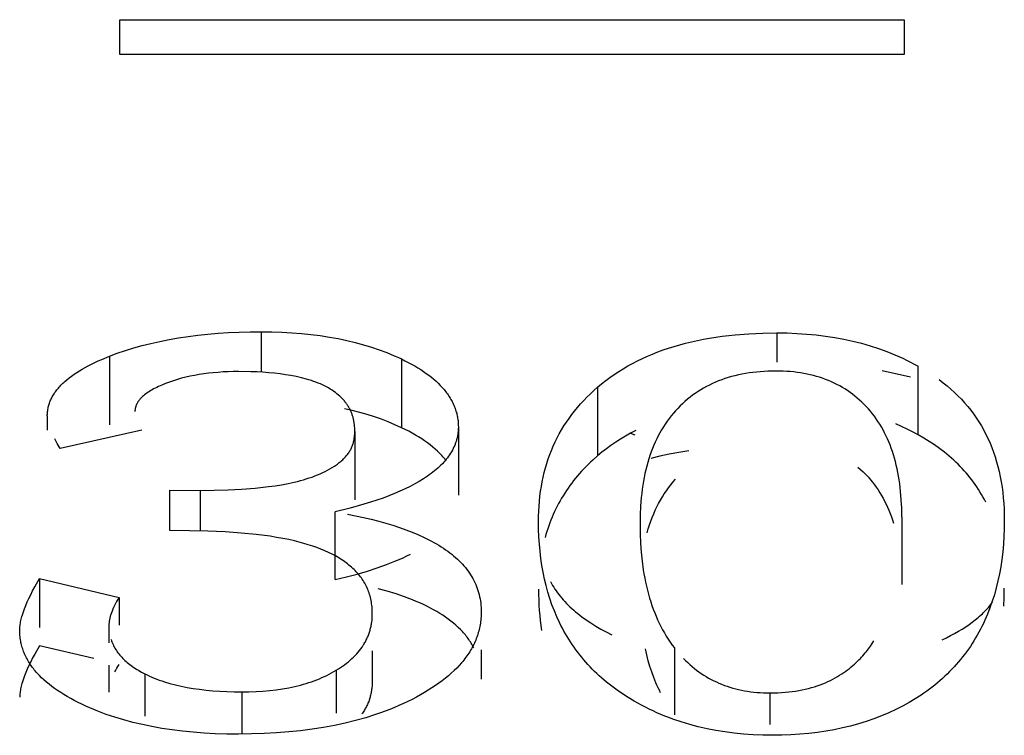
# Model space of a CAD drawing. Header units: millimetres. Extents: x -2637 to -1637, y 678 to 1678.
# Tile 328 of 348: x -1947.47 to -1944.96, y 1456.5 to 1458.32. Entities that reach past the tile are written whole.
import ezdxf

# ---------------------------------------------------------------- set-up
doc = ezdxf.new("R2010")
doc.units = ezdxf.units.MM
doc.layers.add('Make2D$B.SHOW mini', color=7, linetype='Continuous', true_color=0x000000)

msp = doc.modelspace()

# ---------------------------------------------------------------- linework, layer by layer
at = {"layer": 'Make2D$B.SHOW mini', "color": 18, "lineweight": -3, "true_color": 0x000000}
for points in [[(-1947.2173, 1458.2356), (-1947.2173, 1458.324)], [(-1947.2173, 1458.324), (-1945.2173, 1458.324)], [(-1945.2173, 1458.324), (-1945.2173, 1458.2356)], [(-1945.2173, 1458.2356), (-1947.2173, 1458.2356)], [(-1947.2437, 1457.4654), (-1947.2236, 1457.473), (-1947.203, 1457.48), (-1947.1818, 1457.4866), (-1947.1601, 1457.4927), (-1947.1379, 1457.4983), (-1947.1151, 1457.5034), (-1947.0917, 1457.5081), (-1947.0678, 1457.5122), (-1947.0433, 1457.5158), (-1947.0183, 1457.519), (-1946.9927, 1457.5217), (-1946.9666, 1457.5239), (-1946.9399, 1457.5256), (-1946.9126, 1457.5268), (-1946.8848, 1457.5275), (-1946.8564, 1457.5277)], [(-1946.8564, 1457.5277), (-1946.83, 1457.5275), (-1946.8042, 1457.5266), (-1946.7789, 1457.5253), (-1946.7541, 1457.5234), (-1946.7299, 1457.5209), (-1946.7062, 1457.5179), (-1946.683, 1457.5144), (-1946.6604, 1457.5103), (-1946.6384, 1457.5057), (-1946.6169, 1457.5006), (-1946.5959, 1457.4949), (-1946.5755, 1457.4887), (-1946.5556, 1457.4819), (-1946.5363, 1457.4747), (-1946.5175, 1457.4668), (-1946.5083, 1457.4627), (-1946.4993, 1457.4585)], [(-1946.8564, 1457.5277), (-1946.8564, 1457.4247)], [(-1945.9992, 1457.3862), (-1945.9889, 1457.3948), (-1945.9784, 1457.4031), (-1945.9676, 1457.4112), (-1945.9565, 1457.4189), (-1945.9452, 1457.4264), (-1945.9337, 1457.4336), (-1945.9219, 1457.4406), (-1945.9098, 1457.4472), (-1945.8975, 1457.4536), (-1945.8849, 1457.4597), (-1945.872, 1457.4655), (-1945.8589, 1457.4711), (-1945.8456, 1457.4764), (-1945.832, 1457.4814), (-1945.8181, 1457.4861), (-1945.8039, 1457.4906), (-1945.7895, 1457.4948), (-1945.7748, 1457.4987), (-1945.7599, 1457.5023), (-1945.7447, 1457.5057), (-1945.7292, 1457.5088), (-1945.7135, 1457.5116), (-1945.6975, 1457.5142), (-1945.6813, 1457.5165), (-1945.6647, 1457.5185), (-1945.6479, 1457.5202), (-1945.6136, 1457.5229), (-1945.5781, 1457.5245), (-1945.5416, 1457.5251)], [(-1945.5416, 1457.5251), (-1945.5159, 1457.5247), (-1945.4907, 1457.5237), (-1945.4659, 1457.5221), (-1945.4415, 1457.5198), (-1945.4176, 1457.5169), (-1945.3941, 1457.5132), (-1945.371, 1457.5089), (-1945.3483, 1457.504), (-1945.3261, 1457.4984), (-1945.3043, 1457.4921), (-1945.2829, 1457.4851), (-1945.2618, 1457.4775), (-1945.2515, 1457.4734), (-1945.2412, 1457.4692), (-1945.2311, 1457.4648), (-1945.221, 1457.4602), (-1945.2111, 1457.4555), (-1945.2012, 1457.4506), (-1945.1915, 1457.4455), (-1945.1818, 1457.4402)], [(-1945.5416, 1457.5251), (-1945.5416, 1457.4504)], [(-1947.4021, 1457.3132), (-1947.4021, 1457.316), (-1947.4019, 1457.3188), (-1947.4018, 1457.3216), (-1947.4015, 1457.3244), (-1947.4011, 1457.3271), (-1947.4007, 1457.3299), (-1947.4002, 1457.3326), (-1947.3996, 1457.3353), (-1947.399, 1457.338), (-1947.3982, 1457.3407), (-1947.3974, 1457.3434), (-1947.3965, 1457.3461), (-1947.3956, 1457.3487), (-1947.3945, 1457.3513), (-1947.3934, 1457.3539), (-1947.3922, 1457.3566), (-1947.3909, 1457.3591), (-1947.3896, 1457.3617), (-1947.3881, 1457.3643), (-1947.3866, 1457.3668), (-1947.385, 1457.3693), (-1947.3834, 1457.3719), (-1947.3816, 1457.3744), (-1947.3798, 1457.3769), (-1947.3779, 1457.3793), (-1947.376, 1457.3818), (-1947.3739, 1457.3842), (-1947.3718, 1457.3867), (-1947.3696, 1457.3891), (-1947.3673, 1457.3915), (-1947.3649, 1457.3939), (-1947.3625, 1457.3963), (-1947.36, 1457.3986), (-1947.3574, 1457.401), (-1947.352, 1457.4056), (-1947.3462, 1457.4102), (-1947.3402, 1457.4148), (-1947.3339, 1457.4193), (-1947.3272, 1457.4237), (-1947.3203, 1457.4281), (-1947.313, 1457.4325), (-1947.3054, 1457.4368), (-1947.2975, 1457.441), (-1947.2893, 1457.4452), (-1947.2808, 1457.4493), (-1947.272, 1457.4534), (-1947.2629, 1457.4575), (-1947.2437, 1457.4654)], [(-1947.2437, 1457.4654), (-1947.2437, 1457.29)], [(-1946.4993, 1457.4585), (-1946.4903, 1457.4541), (-1946.4817, 1457.4497), (-1946.4734, 1457.4451), (-1946.4653, 1457.4406), (-1946.4575, 1457.4359), (-1946.45, 1457.4312), (-1946.4428, 1457.4264), (-1946.4359, 1457.4216), (-1946.4292, 1457.4167), (-1946.4228, 1457.4117), (-1946.4167, 1457.4067), (-1946.4109, 1457.4016), (-1946.4054, 1457.3964), (-1946.4001, 1457.3911), (-1946.3951, 1457.3858), (-1946.3928, 1457.3831), (-1946.3905, 1457.3804), (-1946.3882, 1457.3777), (-1946.3861, 1457.375), (-1946.384, 1457.3722), (-1946.3819, 1457.3695), (-1946.38, 1457.3667), (-1946.3781, 1457.3639), (-1946.3763, 1457.3611), (-1946.3745, 1457.3582), (-1946.3729, 1457.3554), (-1946.3713, 1457.3525), (-1946.3697, 1457.3496), (-1946.3683, 1457.3467), (-1946.3669, 1457.3438), (-1946.3656, 1457.3408), (-1946.3643, 1457.3379), (-1946.3632, 1457.3349), (-1946.362, 1457.3319), (-1946.361, 1457.3289), (-1946.3601, 1457.3259), (-1946.3592, 1457.3229), (-1946.3583, 1457.3198), (-1946.3576, 1457.3167), (-1946.3569, 1457.3136), (-1946.3563, 1457.3105), (-1946.3558, 1457.3074), (-1946.3553, 1457.3042), (-1946.3549, 1457.3011), (-1946.3546, 1457.2979), (-1946.3543, 1457.2947), (-1946.3542, 1457.2915), (-1946.3541, 1457.2883), (-1946.354, 1457.285)], [(-1946.4993, 1457.4585), (-1946.4993, 1457.2831)], [(-1946.9146, 1457.4262), (-1946.928, 1457.4261), (-1946.9411, 1457.4258), (-1946.954, 1457.4252), (-1946.9667, 1457.4243), (-1946.9791, 1457.4233), (-1946.9913, 1457.422), (-1947.0033, 1457.4204), (-1947.015, 1457.4187), (-1947.0265, 1457.4166), (-1947.0378, 1457.4144), (-1947.0488, 1457.4119), (-1947.0596, 1457.4092), (-1947.0702, 1457.4062), (-1947.0805, 1457.403), (-1947.0906, 1457.3996), (-1947.1004, 1457.3959)], [(-1946.6181, 1457.2733), (-1946.6181, 1457.2778), (-1946.6183, 1457.2822), (-1946.6186, 1457.2866), (-1946.619, 1457.2909), (-1946.6196, 1457.2952), (-1946.6203, 1457.2994), (-1946.6207, 1457.3015), (-1946.6211, 1457.3036), (-1946.6216, 1457.3056), (-1946.6221, 1457.3077), (-1946.6226, 1457.3097), (-1946.6232, 1457.3117), (-1946.6238, 1457.3137), (-1946.6245, 1457.3157), (-1946.6252, 1457.3177), (-1946.6259, 1457.3196), (-1946.6267, 1457.3216), (-1946.6275, 1457.3235), (-1946.6283, 1457.3255), (-1946.6292, 1457.3274), (-1946.6302, 1457.3293), (-1946.6311, 1457.3312), (-1946.6321, 1457.3331), (-1946.6332, 1457.3349), (-1946.6343, 1457.3368), (-1946.6355, 1457.3386), (-1946.6366, 1457.3405), (-1946.6379, 1457.3423), (-1946.6391, 1457.3441), (-1946.6405, 1457.3459), (-1946.6418, 1457.3477), (-1946.6432, 1457.3495), (-1946.6447, 1457.3513), (-1946.6462, 1457.353), (-1946.6477, 1457.3547), (-1946.6493, 1457.3565), (-1946.6509, 1457.3582), (-1946.6526, 1457.3599), (-1946.6543, 1457.3615), (-1946.6561, 1457.3632), (-1946.6597, 1457.3665), (-1946.6636, 1457.3697), (-1946.6676, 1457.3728), (-1946.6717, 1457.3758), (-1946.6761, 1457.3788), (-1946.6806, 1457.3817), (-1946.6853, 1457.3844), (-1946.6902, 1457.3871), (-1946.6953, 1457.3897), (-1946.7005, 1457.3922), (-1946.7059, 1457.3946), (-1946.7114, 1457.3969), (-1946.7171, 1457.3991), (-1946.723, 1457.4012), (-1946.7289, 1457.4032), (-1946.7351, 1457.4051), (-1946.7413, 1457.4069), (-1946.7541, 1457.4103), (-1946.7673, 1457.4133), (-1946.7808, 1457.416), (-1946.7946, 1457.4183), (-1946.8086, 1457.4203), (-1946.8229, 1457.422), (-1946.8374, 1457.4233), (-1946.8522, 1457.4244), (-1946.8673, 1457.4252), (-1946.8828, 1457.4258), (-1946.9146, 1457.4262)], [(-1945.5443, 1457.4276), (-1945.5545, 1457.4275), (-1945.5646, 1457.4272), (-1945.5745, 1457.4267), (-1945.5843, 1457.426), (-1945.5939, 1457.4251), (-1945.6034, 1457.424), (-1945.6128, 1457.4228), (-1945.622, 1457.4213), (-1945.631, 1457.4196), (-1945.64, 1457.4177), (-1945.6487, 1457.4157), (-1945.6574, 1457.4134), (-1945.6659, 1457.4109), (-1945.6742, 1457.4083), (-1945.6825, 1457.4054), (-1945.6905, 1457.4023), (-1945.6984, 1457.3991), (-1945.7062, 1457.3956), (-1945.7139, 1457.3919), (-1945.7214, 1457.3881), (-1945.7287, 1457.384), (-1945.7359, 1457.3798), (-1945.743, 1457.3753), (-1945.7499, 1457.3706), (-1945.7567, 1457.3658), (-1945.7634, 1457.3607), (-1945.7699, 1457.3555), (-1945.7762, 1457.35), (-1945.7824, 1457.3444), (-1945.7885, 1457.3385), (-1945.7944, 1457.3325), (-1945.8002, 1457.3262)], [(-1945.3087, 1457.331), (-1945.3141, 1457.3369), (-1945.3196, 1457.3427), (-1945.3252, 1457.3482), (-1945.331, 1457.3536), (-1945.3369, 1457.3588), (-1945.3429, 1457.3638), (-1945.3491, 1457.3686), (-1945.3554, 1457.3732), (-1945.3618, 1457.3777), (-1945.3683, 1457.3819), (-1945.375, 1457.386), (-1945.3818, 1457.3898), (-1945.3887, 1457.3935), (-1945.3958, 1457.397), (-1945.4029, 1457.4003), (-1945.4102, 1457.4034), (-1945.4176, 1457.4063), (-1945.4252, 1457.4091), (-1945.4329, 1457.4116), (-1945.4407, 1457.414), (-1945.4486, 1457.4162), (-1945.4567, 1457.4181), (-1945.4649, 1457.4199), (-1945.4732, 1457.4215), (-1945.4816, 1457.423), (-1945.4902, 1457.4242), (-1945.4989, 1457.4252), (-1945.5077, 1457.4261), (-1945.5167, 1457.4267), (-1945.5257, 1457.4272), (-1945.5349, 1457.4275), (-1945.5443, 1457.4276)], [(-1945.2735, 1457.4291), (-1945.2014, 1457.4132)], [(-1945.1818, 1457.265), (-1945.1818, 1457.4402)], [(-1947.1004, 1457.3959), (-1947.1099, 1457.392), (-1947.1188, 1457.3881), (-1947.1231, 1457.386), (-1947.1271, 1457.384), (-1947.131, 1457.382), (-1947.1348, 1457.3799), (-1947.1384, 1457.3778), (-1947.1418, 1457.3757), (-1947.1451, 1457.3736), (-1947.1483, 1457.3714), (-1947.1512, 1457.3692), (-1947.1541, 1457.367), (-1947.1567, 1457.3648), (-1947.1592, 1457.3626), (-1947.1604, 1457.3615), (-1947.1616, 1457.3603), (-1947.1627, 1457.3592), (-1947.1638, 1457.3581), (-1947.1649, 1457.3569), (-1947.1659, 1457.3558), (-1947.1668, 1457.3546), (-1947.1678, 1457.3535), (-1947.1687, 1457.3523), (-1947.1695, 1457.3511), (-1947.1703, 1457.35), (-1947.1711, 1457.3488), (-1947.1718, 1457.3476), (-1947.1725, 1457.3464), (-1947.1732, 1457.3452), (-1947.1738, 1457.344), (-1947.1744, 1457.3428), (-1947.175, 1457.3416), (-1947.1755, 1457.3404), (-1947.176, 1457.3392), (-1947.1764, 1457.338), (-1947.1768, 1457.3367), (-1947.1771, 1457.3355), (-1947.1775, 1457.3342), (-1947.1777, 1457.333), (-1947.178, 1457.3318), (-1947.1782, 1457.3305), (-1947.1784, 1457.3292), (-1947.1785, 1457.328), (-1947.1786, 1457.3267), (-1947.1787, 1457.3254), (-1947.1787, 1457.3241)], [(-1945.1279, 1457.4057), (-1945.1177, 1457.3979), (-1945.1078, 1457.39), (-1945.0983, 1457.3817), (-1945.089, 1457.3733), (-1945.0801, 1457.3647), (-1945.0715, 1457.3558), (-1945.0632, 1457.3468), (-1945.0553, 1457.3375), (-1945.0477, 1457.3279), (-1945.0404, 1457.3182), (-1945.0334, 1457.3082), (-1945.0268, 1457.2981), (-1945.0205, 1457.2876), (-1945.0145, 1457.277), (-1945.0088, 1457.2661), (-1945.0035, 1457.2551), (-1944.9984, 1457.2438), (-1944.9937, 1457.2322), (-1944.9894, 1457.2204), (-1944.9853, 1457.2084), (-1944.9816, 1457.1962), (-1944.9782, 1457.1838), (-1944.9751, 1457.1711), (-1944.9724, 1457.1581), (-1944.9699, 1457.145), (-1944.9678, 1457.1316), (-1944.9661, 1457.118), (-1944.9646, 1457.1041), (-1944.9635, 1457.09), (-1944.9627, 1457.0757), (-1944.9622, 1457.0611), (-1944.962, 1457.0463)], [(-1946.1496, 1457.0435), (-1946.1494, 1457.0568), (-1946.149, 1457.0699), (-1946.1482, 1457.0829), (-1946.1472, 1457.0957), (-1946.1459, 1457.1083), (-1946.1443, 1457.1208), (-1946.1424, 1457.1331), (-1946.1402, 1457.1452), (-1946.1377, 1457.1572), (-1946.1349, 1457.1689), (-1946.1318, 1457.1806), (-1946.1284, 1457.192), (-1946.1247, 1457.2033), (-1946.1208, 1457.2144), (-1946.1165, 1457.2253), (-1946.112, 1457.2361), (-1946.1071, 1457.2467), (-1946.102, 1457.2571), (-1946.0966, 1457.2674), (-1946.0908, 1457.2775), (-1946.0848, 1457.2875), (-1946.0785, 1457.2973), (-1946.0719, 1457.3069), (-1946.065, 1457.3164), (-1946.0578, 1457.3257), (-1946.0503, 1457.3348), (-1946.0425, 1457.3438), (-1946.0344, 1457.3526), (-1946.0261, 1457.3612), (-1946.0174, 1457.3697), (-1946.0084, 1457.378), (-1945.9992, 1457.3862)], [(-1945.9992, 1457.3862), (-1945.9992, 1457.2113)], [(-1946.4993, 1457.2831), (-1946.5158, 1457.2907), (-1946.5328, 1457.2978), (-1946.5502, 1457.3045), (-1946.568, 1457.3107), (-1946.5864, 1457.3165), (-1946.6051, 1457.3219), (-1946.6244, 1457.3268), (-1946.644, 1457.3313)], [(-1945.8002, 1457.3262), (-1945.8058, 1457.3198), (-1945.8113, 1457.3132), (-1945.8165, 1457.3064), (-1945.8216, 1457.2995), (-1945.8265, 1457.2924), (-1945.8312, 1457.2851), (-1945.8357, 1457.2777), (-1945.8401, 1457.2702), (-1945.8443, 1457.2624), (-1945.8482, 1457.2545), (-1945.8521, 1457.2464), (-1945.8557, 1457.2382), (-1945.8591, 1457.2298), (-1945.8624, 1457.2212), (-1945.8655, 1457.2124), (-1945.8684, 1457.2035), (-1945.8712, 1457.1944), (-1945.8737, 1457.1851), (-1945.8761, 1457.1757), (-1945.8783, 1457.1661), (-1945.8803, 1457.1563), (-1945.8822, 1457.1464), (-1945.8838, 1457.1362), (-1945.8853, 1457.1259), (-1945.8866, 1457.1154), (-1945.8878, 1457.1048), (-1945.8895, 1457.0829), (-1945.8906, 1457.0604), (-1945.8909, 1457.0371)], [(-1945.2234, 1457.0555), (-1945.2237, 1457.0777), (-1945.2247, 1457.0992), (-1945.2264, 1457.12), (-1945.2274, 1457.1302), (-1945.2287, 1457.1402), (-1945.2301, 1457.15), (-1945.2317, 1457.1597), (-1945.2334, 1457.1692), (-1945.2354, 1457.1785), (-1945.2374, 1457.1877), (-1945.2397, 1457.1967), (-1945.2421, 1457.2055), (-1945.2447, 1457.2142), (-1945.2474, 1457.2227), (-1945.2504, 1457.231), (-1945.2534, 1457.2392), (-1945.2567, 1457.2472), (-1945.2601, 1457.2551), (-1945.2637, 1457.2628), (-1945.2674, 1457.2703), (-1945.2713, 1457.2777), (-1945.2754, 1457.2849), (-1945.2797, 1457.292), (-1945.2841, 1457.2989), (-1945.2887, 1457.3056), (-1945.2934, 1457.3122), (-1945.2983, 1457.3186), (-1945.3034, 1457.3249), (-1945.3087, 1457.331)], [(-1947.4021, 1457.3132), (-1947.4021, 1457.2767)], [(-1945.1818, 1457.265), (-1945.1958, 1457.2725), (-1945.21, 1457.2796), (-1945.2244, 1457.2864), (-1945.239, 1457.2928)], [(-1947.1611, 1457.2767), (-1947.3696, 1457.2298)], [(-1947.0121, 1457.1231), (-1946.9763, 1457.1234), (-1946.9412, 1457.1245), (-1946.9066, 1457.1263), (-1946.8722, 1457.129), (-1946.8382, 1457.1327), (-1946.8213, 1457.135), (-1946.8047, 1457.1376), (-1946.7884, 1457.1406), (-1946.7724, 1457.1441), (-1946.7646, 1457.146), (-1946.7569, 1457.148), (-1946.7492, 1457.1501), (-1946.7417, 1457.1524), (-1946.7344, 1457.1548), (-1946.7271, 1457.1573), (-1946.72, 1457.1599), (-1946.7131, 1457.1627), (-1946.7064, 1457.1655), (-1946.6998, 1457.1685), (-1946.6935, 1457.1716), (-1946.6873, 1457.1748), (-1946.6814, 1457.1781), (-1946.6757, 1457.1814), (-1946.6702, 1457.1849), (-1946.665, 1457.1884), (-1946.6625, 1457.1902), (-1946.6601, 1457.1921), (-1946.6577, 1457.1939), (-1946.6554, 1457.1957), (-1946.6532, 1457.1976), (-1946.651, 1457.1995), (-1946.649, 1457.2014), (-1946.6469, 1457.2033), (-1946.645, 1457.2053), (-1946.6432, 1457.2072), (-1946.6414, 1457.2092), (-1946.6397, 1457.2111), (-1946.638, 1457.2131), (-1946.6365, 1457.2151), (-1946.635, 1457.2172), (-1946.6336, 1457.2192), (-1946.6322, 1457.2212), (-1946.6309, 1457.2233), (-1946.6297, 1457.2254), (-1946.6286, 1457.2275), (-1946.6275, 1457.2296), (-1946.6265, 1457.2318), (-1946.6255, 1457.2339), (-1946.6246, 1457.2361), (-1946.6238, 1457.2383), (-1946.623, 1457.2405), (-1946.6223, 1457.2427), (-1946.6217, 1457.2449), (-1946.6211, 1457.2472), (-1946.6205, 1457.2495), (-1946.6201, 1457.2518), (-1946.6196, 1457.2541), (-1946.6193, 1457.2564), (-1946.6189, 1457.2588), (-1946.6187, 1457.2611), (-1946.6185, 1457.2635), (-1946.6183, 1457.2659), (-1946.6182, 1457.2684), (-1946.6181, 1457.2708), (-1946.6181, 1457.2733)], [(-1946.354, 1457.285), (-1946.354, 1457.2828), (-1946.3541, 1457.2806), (-1946.3542, 1457.2784), (-1946.3543, 1457.2762), (-1946.3545, 1457.274), (-1946.3547, 1457.2718), (-1946.355, 1457.2696), (-1946.3553, 1457.2675), (-1946.3556, 1457.2653), (-1946.356, 1457.2631), (-1946.3564, 1457.261), (-1946.3568, 1457.2589), (-1946.3573, 1457.2567), (-1946.3578, 1457.2546), (-1946.3584, 1457.2525), (-1946.359, 1457.2504), (-1946.3596, 1457.2483), (-1946.3603, 1457.2462), (-1946.361, 1457.2442), (-1946.3618, 1457.2421), (-1946.3625, 1457.24), (-1946.3634, 1457.238), (-1946.3652, 1457.2339), (-1946.3671, 1457.2299), (-1946.3692, 1457.2258), (-1946.3714, 1457.2219), (-1946.3738, 1457.2179), (-1946.3763, 1457.214), (-1946.379, 1457.2101), (-1946.3819, 1457.2063), (-1946.3849, 1457.2024), (-1946.388, 1457.1987), (-1946.3914, 1457.1949), (-1946.3948, 1457.1912), (-1946.3984, 1457.1875), (-1946.4022, 1457.1839), (-1946.4061, 1457.1802), (-1946.4102, 1457.1767), (-1946.4145, 1457.1731), (-1946.4188, 1457.1696), (-1946.4234, 1457.1661), (-1946.4281, 1457.1627), (-1946.4329, 1457.1593), (-1946.4379, 1457.1559), (-1946.443, 1457.1525), (-1946.4538, 1457.1459), (-1946.4652, 1457.1395), (-1946.4771, 1457.1332), (-1946.4897, 1457.127), (-1946.5029, 1457.1209), (-1946.5167, 1457.115), (-1946.5311, 1457.1093), (-1946.5461, 1457.1037), (-1946.5618, 1457.0982), (-1946.578, 1457.0928), (-1946.5948, 1457.0876), (-1946.6303, 1457.0776), (-1946.6682, 1457.0682)], [(-1946.6181, 1457.2733), (-1946.6181, 1457.0992)], [(-1946.3864, 1457.2006), (-1946.3887, 1457.2035), (-1946.3911, 1457.2063), (-1946.3935, 1457.2092), (-1946.3961, 1457.212), (-1946.3987, 1457.2148), (-1946.4014, 1457.2175), (-1946.4071, 1457.223), (-1946.413, 1457.2285), (-1946.4193, 1457.2338), (-1946.4259, 1457.2391), (-1946.4328, 1457.2443), (-1946.44, 1457.2494), (-1946.4475, 1457.2544), (-1946.4553, 1457.2594), (-1946.4635, 1457.2643), (-1946.472, 1457.2691), (-1946.4807, 1457.2739), (-1946.4898, 1457.2785), (-1946.4993, 1457.2831)], [(-1946.354, 1457.285), (-1946.354, 1457.1108)], [(-1945.9019, 1457.276), (-1945.9151, 1457.2691), (-1945.928, 1457.2618), (-1945.9406, 1457.2542), (-1945.9529, 1457.2463), (-1945.9649, 1457.238), (-1945.9767, 1457.2294), (-1945.9881, 1457.2206), (-1945.9992, 1457.2113)], [(-1945.9149, 1457.2692), (-1945.904, 1457.2649)], [(-1947.3696, 1457.2298), (-1947.3769, 1457.2425), (-1947.3833, 1457.2545)], [(-1945.0094, 1457.0932), (-1945.0129, 1457.0999), (-1945.0165, 1457.1065), (-1945.0202, 1457.1129), (-1945.024, 1457.1194), (-1945.028, 1457.1257), (-1945.0321, 1457.1319), (-1945.0363, 1457.1381), (-1945.0407, 1457.1441), (-1945.0451, 1457.1501), (-1945.0497, 1457.156), (-1945.0544, 1457.1618), (-1945.0592, 1457.1676), (-1945.0642, 1457.1732), (-1945.0693, 1457.1788), (-1945.0745, 1457.1843), (-1945.0798, 1457.1897), (-1945.0853, 1457.195), (-1945.0908, 1457.2002), (-1945.0965, 1457.2054), (-1945.1024, 1457.2104), (-1945.1083, 1457.2154), (-1945.1144, 1457.2204), (-1945.1206, 1457.2252), (-1945.1269, 1457.2299), (-1945.1399, 1457.2392), (-1945.1534, 1457.2481), (-1945.1674, 1457.2567), (-1945.1818, 1457.265)], [(-1945.7664, 1457.2244), (-1945.792, 1457.2199), (-1945.8166, 1457.2152), (-1945.8404, 1457.2101), (-1945.8633, 1457.2047)], [(-1945.9992, 1457.2113), (-1946.0115, 1457.2005), (-1946.0174, 1457.1949), (-1946.0232, 1457.1893), (-1946.0289, 1457.1836), (-1946.0345, 1457.1778), (-1946.0399, 1457.172), (-1946.0452, 1457.1661), (-1946.0504, 1457.1601), (-1946.0554, 1457.1541), (-1946.0603, 1457.148), (-1946.0651, 1457.1418), (-1946.0697, 1457.1355), (-1946.0743, 1457.1292), (-1946.0786, 1457.1228), (-1946.0829, 1457.1163), (-1946.087, 1457.1097), (-1946.091, 1457.1031), (-1946.0948, 1457.0964), (-1946.0986, 1457.0897), (-1946.1022, 1457.0828), (-1946.1056, 1457.0759), (-1946.1089, 1457.0689), (-1946.1121, 1457.0618), (-1946.1152, 1457.0547), (-1946.1181, 1457.0475), (-1946.121, 1457.0402), (-1946.1236, 1457.0328), (-1946.1262, 1457.0254), (-1946.1286, 1457.0179), (-1946.1309, 1457.0103), (-1946.133, 1457.0027)], [(-1945.3353, 1457.1827), (-1945.3284, 1457.1766), (-1945.3216, 1457.1701), (-1945.3151, 1457.1634), (-1945.3087, 1457.1565)], [(-1945.8727, 1457.0153), (-1945.8698, 1457.0253), (-1945.8667, 1457.0352), (-1945.8634, 1457.0448), (-1945.8598, 1457.0542), (-1945.856, 1457.0635), (-1945.8521, 1457.0725), (-1945.8479, 1457.0813), (-1945.8434, 1457.0899), (-1945.8388, 1457.0983), (-1945.8339, 1457.1065), (-1945.8289, 1457.1146), (-1945.8236, 1457.1224), (-1945.8181, 1457.13), (-1945.8123, 1457.1374), (-1945.8064, 1457.1447), (-1945.8002, 1457.1517)], [(-1945.3087, 1457.1565), (-1945.3034, 1457.1504), (-1945.2982, 1457.1441), (-1945.2933, 1457.1376), (-1945.2885, 1457.131), (-1945.2839, 1457.1243), (-1945.2794, 1457.1173), (-1945.2752, 1457.1103), (-1945.271, 1457.103), (-1945.2671, 1457.0956), (-1945.2633, 1457.088), (-1945.2597, 1457.0803), (-1945.2563, 1457.0724), (-1945.2531, 1457.0643), (-1945.25, 1457.0561), (-1945.247, 1457.0477), (-1945.2443, 1457.0392)], [(-1947.0893, 1457.1238), (-1947.0121, 1457.1231)], [(-1947.0893, 1457.0208), (-1947.0893, 1457.1238)], [(-1947.0121, 1457.1231), (-1947.0121, 1457.0198)], [(-1946.6682, 1456.8955), (-1946.6682, 1457.0682)], [(-1946.637, 1457.0626), (-1946.5957, 1457.054), (-1946.5761, 1457.0494), (-1946.5571, 1457.0445), (-1946.5388, 1457.0394), (-1946.5212, 1457.0341), (-1946.5042, 1457.0286), (-1946.4879, 1457.0228), (-1946.4722, 1457.0167), (-1946.4572, 1457.0105), (-1946.4429, 1457.004), (-1946.4292, 1456.9973), (-1946.4227, 1456.9938), (-1946.4162, 1456.9903), (-1946.41, 1456.9867), (-1946.4039, 1456.9831), (-1946.398, 1456.9794), (-1946.3922, 1456.9757), (-1946.3867, 1456.9719), (-1946.3812, 1456.968), (-1946.376, 1456.9641), (-1946.3709, 1456.9601), (-1946.366, 1456.9561), (-1946.3612, 1456.952), (-1946.3566, 1456.9478), (-1946.3522, 1456.9436), (-1946.348, 1456.9393), (-1946.3439, 1456.9349), (-1946.34, 1456.9305), (-1946.3362, 1456.9261), (-1946.3326, 1456.9216), (-1946.3292, 1456.917), (-1946.3259, 1456.9123), (-1946.3229, 1456.9076), (-1946.3199, 1456.9029), (-1946.3172, 1456.8981), (-1946.3146, 1456.8932), (-1946.3122, 1456.8882), (-1946.3099, 1456.8832), (-1946.3078, 1456.8782), (-1946.3059, 1456.873), (-1946.3042, 1456.8679), (-1946.3026, 1456.8626), (-1946.3011, 1456.8573), (-1946.2999, 1456.8519), (-1946.2988, 1456.8465), (-1946.2979, 1456.841), (-1946.2971, 1456.8354), (-1946.2966, 1456.8298), (-1946.2961, 1456.8242), (-1946.2959, 1456.8184), (-1946.2958, 1456.8126)], [(-1945.9059, 1456.5856), (-1945.9209, 1456.5945), (-1945.9354, 1456.6039), (-1945.9495, 1456.6135), (-1945.963, 1456.6236), (-1945.9761, 1456.634), (-1945.9887, 1456.6447), (-1945.9948, 1456.6502), (-1946.0009, 1456.6558), (-1946.0067, 1456.6615), (-1946.0125, 1456.6673), (-1946.0182, 1456.6731), (-1946.0237, 1456.6791), (-1946.0291, 1456.6851), (-1946.0344, 1456.6912), (-1946.0396, 1456.6974), (-1946.0446, 1456.7037), (-1946.0496, 1456.7101), (-1946.0544, 1456.7166), (-1946.0591, 1456.7231), (-1946.0637, 1456.7298), (-1946.0681, 1456.7365), (-1946.0725, 1456.7433), (-1946.0767, 1456.7502), (-1946.0808, 1456.7572), (-1946.0848, 1456.7642), (-1946.0886, 1456.7714), (-1946.0924, 1456.7786), (-1946.096, 1456.7859), (-1946.1029, 1456.8008), (-1946.1093, 1456.816), (-1946.1153, 1456.8315), (-1946.1208, 1456.8474), (-1946.1258, 1456.8636), (-1946.1303, 1456.8801), (-1946.1343, 1456.897), (-1946.1379, 1456.9142), (-1946.141, 1456.9317), (-1946.1436, 1456.9495), (-1946.1458, 1456.9677), (-1946.1474, 1456.9862), (-1946.1486, 1457.0049), (-1946.1493, 1457.0241), (-1946.1496, 1457.0435)], [(-1945.2234, 1457.0555), (-1945.2234, 1456.8828)], [(-1944.962, 1457.0463), (-1944.9623, 1457.0258), (-1944.963, 1457.0056), (-1944.9643, 1456.9858), (-1944.9661, 1456.9663), (-1944.9684, 1456.9472), (-1944.9711, 1456.9285), (-1944.9744, 1456.9101), (-1944.9782, 1456.8921), (-1944.9825, 1456.8744), (-1944.9874, 1456.8571), (-1944.9927, 1456.8402), (-1944.9985, 1456.8237), (-1945.0048, 1456.8075), (-1945.0082, 1456.7996), (-1945.0116, 1456.7917), (-1945.0152, 1456.784), (-1945.019, 1456.7763), (-1945.0228, 1456.7687), (-1945.0268, 1456.7612), (-1945.0309, 1456.7539), (-1945.0351, 1456.7466), (-1945.0395, 1456.7394), (-1945.044, 1456.7323), (-1945.0486, 1456.7253), (-1945.0533, 1456.7184), (-1945.0582, 1456.7116), (-1945.0632, 1456.7049), (-1945.0683, 1456.6983), (-1945.0735, 1456.6918), (-1945.0789, 1456.6854), (-1945.0844, 1456.679), (-1945.09, 1456.6728), (-1945.0957, 1456.6667), (-1945.1016, 1456.6607), (-1945.1075, 1456.6547), (-1945.1137, 1456.6489), (-1945.1199, 1456.6432), (-1945.1263, 1456.6376), (-1945.1327, 1456.632), (-1945.1394, 1456.6266), (-1945.1461, 1456.6213), (-1945.153, 1456.6161), (-1945.1599, 1456.6109), (-1945.1671, 1456.6059), (-1945.1743, 1456.601), (-1945.1891, 1456.5914), (-1945.2045, 1456.5823), (-1945.2203, 1456.5736)], [(-1946.772, 1456.9943), (-1946.7864, 1456.9975), (-1946.8015, 1457.0006), (-1946.8174, 1457.0034), (-1946.834, 1457.006), (-1946.8693, 1457.0106), (-1946.9075, 1457.0143), (-1946.9486, 1457.0172), (-1946.9926, 1457.0192), (-1947.0395, 1457.0204), (-1947.0893, 1457.0208)], [(-1945.8909, 1457.0371), (-1945.8906, 1457.0126), (-1945.8896, 1456.9887), (-1945.8879, 1456.9654), (-1945.8856, 1456.9427), (-1945.8825, 1456.9207), (-1945.8808, 1456.9099), (-1945.8788, 1456.8993), (-1945.8767, 1456.8888), (-1945.8744, 1456.8785), (-1945.8719, 1456.8684), (-1945.8693, 1456.8584), (-1945.8665, 1456.8486), (-1945.8635, 1456.839), (-1945.8604, 1456.8295), (-1945.857, 1456.8202), (-1945.8535, 1456.811), (-1945.8498, 1456.802), (-1945.846, 1456.7932), (-1945.8419, 1456.7846), (-1945.8377, 1456.7761), (-1945.8333, 1456.7678), (-1945.8288, 1456.7596), (-1945.824, 1456.7516), (-1945.8191, 1456.7438), (-1945.814, 1456.7362), (-1945.8087, 1456.7287), (-1945.8032, 1456.7214)], [(-1946.5734, 1456.809), (-1946.5734, 1456.8133), (-1946.5736, 1456.8175), (-1946.5738, 1456.8218), (-1946.5742, 1456.8259), (-1946.5746, 1456.83), (-1946.5751, 1456.8341), (-1946.5758, 1456.8381), (-1946.5765, 1456.8421), (-1946.5773, 1456.8461), (-1946.5783, 1456.85), (-1946.5793, 1456.8538), (-1946.5804, 1456.8576), (-1946.5816, 1456.8614), (-1946.5829, 1456.8651), (-1946.5843, 1456.8688), (-1946.5858, 1456.8724), (-1946.5874, 1456.876), (-1946.5891, 1456.8795), (-1946.5909, 1456.883), (-1946.5928, 1456.8864), (-1946.5948, 1456.8898), (-1946.5969, 1456.8932), (-1946.5991, 1456.8965), (-1946.6014, 1456.8998), (-1946.6037, 1456.903), (-1946.6062, 1456.9062), (-1946.6088, 1456.9093), (-1946.6115, 1456.9124), (-1946.6142, 1456.9154), (-1946.6171, 1456.9184), (-1946.62, 1456.9214), (-1946.6231, 1456.9243), (-1946.6263, 1456.9272), (-1946.6295, 1456.93), (-1946.6329, 1456.9328), (-1946.6363, 1456.9355), (-1946.6398, 1456.9382), (-1946.6435, 1456.9408), (-1946.6472, 1456.9434), (-1946.651, 1456.946), (-1946.655, 1456.9485), (-1946.659, 1456.951), (-1946.6631, 1456.9534), (-1946.6673, 1456.9558), (-1946.6761, 1456.9604), (-1946.6852, 1456.9649), (-1946.6947, 1456.9692), (-1946.7046, 1456.9733), (-1946.7148, 1456.9772), (-1946.7255, 1456.981), (-1946.7366, 1456.9846), (-1946.748, 1456.988), (-1946.7598, 1456.9912), (-1946.772, 1456.9943)], [(-1946.6682, 1456.8955), (-1946.6393, 1456.9025), (-1946.6118, 1456.9098), (-1946.5856, 1456.9175), (-1946.5609, 1456.9255), (-1946.5375, 1456.9338), (-1946.5156, 1456.9425), (-1946.5051, 1456.9469), (-1946.495, 1456.9514), (-1946.4852, 1456.956), (-1946.4758, 1456.9607)], [(-1947.4725, 1456.7668), (-1947.4725, 1456.7695), (-1947.4723, 1456.7723), (-1947.4721, 1456.7752), (-1947.4717, 1456.7782), (-1947.4713, 1456.7813), (-1947.4708, 1456.7845), (-1947.4702, 1456.7877), (-1947.4694, 1456.7911), (-1947.4686, 1456.7945), (-1947.4677, 1456.7981), (-1947.4667, 1456.8017), (-1947.4656, 1456.8054), (-1947.4631, 1456.8132), (-1947.4602, 1456.8212), (-1947.4568, 1456.8297), (-1947.4531, 1456.8385), (-1947.449, 1456.8476), (-1947.4445, 1456.8571), (-1947.4396, 1456.867), (-1947.4343, 1456.8772), (-1947.4224, 1456.8986)], [(-1947.4224, 1456.8986), (-1947.2193, 1456.8503)], [(-1947.4224, 1456.8986), (-1947.4224, 1456.7733)], [(-1946.1188, 1456.8905), (-1946.1162, 1456.8857), (-1946.1136, 1456.8809), (-1946.1107, 1456.8762), (-1946.1077, 1456.8715), (-1946.1046, 1456.8668), (-1946.1012, 1456.8621), (-1946.0978, 1456.8575), (-1946.0942, 1456.853), (-1946.0904, 1456.8484), (-1946.0865, 1456.8439), (-1946.0825, 1456.8395), (-1946.0783, 1456.835), (-1946.0739, 1456.8307), (-1946.0694, 1456.8263), (-1946.0647, 1456.822), (-1946.0599, 1456.8177), (-1946.055, 1456.8135), (-1946.0498, 1456.8093), (-1946.0446, 1456.8051), (-1946.0392, 1456.801), (-1946.0279, 1456.7929), (-1946.0161, 1456.7849), (-1946.0036, 1456.7771), (-1945.9906, 1456.7694), (-1945.9769, 1456.7619), (-1945.9627, 1456.7545)], [(-1946.3144, 1456.7212), (-1946.316, 1456.7243), (-1946.3177, 1456.7274), (-1946.3195, 1456.7305), (-1946.3213, 1456.7336), (-1946.3233, 1456.7366), (-1946.3253, 1456.7396), (-1946.3273, 1456.7426), (-1946.3294, 1456.7456), (-1946.3316, 1456.7485), (-1946.3339, 1456.7514), (-1946.3362, 1456.7543), (-1946.3386, 1456.7572), (-1946.3411, 1456.76), (-1946.3436, 1456.7628), (-1946.3463, 1456.7656), (-1946.3489, 1456.7684), (-1946.3545, 1456.7738), (-1946.3604, 1456.7792), (-1946.3665, 1456.7845), (-1946.3729, 1456.7896), (-1946.3796, 1456.7947), (-1946.3865, 1456.7997), (-1946.3937, 1456.8045), (-1946.4012, 1456.8093), (-1946.409, 1456.814), (-1946.4171, 1456.8185), (-1946.4254, 1456.823), (-1946.434, 1456.8274), (-1946.4429, 1456.8317), (-1946.4521, 1456.8359), (-1946.4615, 1456.84), (-1946.4713, 1456.8439), (-1946.4915, 1456.8516), (-1946.5129, 1456.859), (-1946.5354, 1456.8659), (-1946.5589, 1456.8724)], [(-1946.1496, 1456.8709), (-1946.1494, 1456.8572), (-1946.1491, 1456.8437), (-1946.1485, 1456.8303), (-1946.1477, 1456.8171), (-1946.1466, 1456.804), (-1946.1453, 1456.7911), (-1946.1437, 1456.7784), (-1946.1419, 1456.7658)], [(-1944.9634, 1456.8274), (-1944.9624, 1456.8503), (-1944.962, 1456.8737)], [(-1947.2193, 1456.8503), (-1947.2225, 1456.8449), (-1947.2255, 1456.8397), (-1947.2282, 1456.8346), (-1947.2307, 1456.8295), (-1947.2331, 1456.8247), (-1947.2352, 1456.8199), (-1947.2371, 1456.8152), (-1947.2388, 1456.8107), (-1947.2402, 1456.8063), (-1947.2409, 1456.8042), (-1947.2415, 1456.8021), (-1947.2421, 1456.8), (-1947.2426, 1456.7979), (-1947.2431, 1456.7959), (-1947.2435, 1456.7939), (-1947.2438, 1456.7919), (-1947.2442, 1456.79), (-1947.2444, 1456.7881), (-1947.2446, 1456.7863), (-1947.2448, 1456.7844), (-1947.2449, 1456.7827), (-1947.245, 1456.7809), (-1947.245, 1456.7792)], [(-1947.2193, 1456.8503), (-1947.2193, 1456.7792)], [(-1945.1204, 1456.7421), (-1945.1095, 1456.7474), (-1945.0989, 1456.7528), (-1945.0887, 1456.7583), (-1945.0789, 1456.7639), (-1945.0695, 1456.7695), (-1945.0605, 1456.7753), (-1945.0519, 1456.7812), (-1945.0437, 1456.7871), (-1945.0359, 1456.7931), (-1945.0284, 1456.7992), (-1945.0249, 1456.8023), (-1945.0214, 1456.8055), (-1945.018, 1456.8086), (-1945.0148, 1456.8118), (-1945.0116, 1456.815), (-1945.0085, 1456.8182), (-1945.0055, 1456.8214), (-1945.0027, 1456.8247), (-1944.9999, 1456.8279), (-1944.9972, 1456.8312), (-1944.9946, 1456.8346), (-1944.9921, 1456.8379)], [(-1946.6655, 1456.6641), (-1946.6598, 1456.6676), (-1946.6544, 1456.6712), (-1946.6491, 1456.6748), (-1946.644, 1456.6785), (-1946.6391, 1456.6822), (-1946.6343, 1456.6861), (-1946.6298, 1456.69), (-1946.6254, 1456.6939), (-1946.6212, 1456.698), (-1946.6171, 1456.702), (-1946.6132, 1456.7062), (-1946.6096, 1456.7104), (-1946.606, 1456.7147), (-1946.6027, 1456.7191), (-1946.5996, 1456.7235), (-1946.5966, 1456.728), (-1946.5952, 1456.7303), (-1946.5938, 1456.7326), (-1946.5924, 1456.7349), (-1946.5912, 1456.7372), (-1946.5899, 1456.7396), (-1946.5887, 1456.7419), (-1946.5876, 1456.7443), (-1946.5865, 1456.7467), (-1946.5854, 1456.7491), (-1946.5844, 1456.7515), (-1946.5834, 1456.754), (-1946.5825, 1456.7564), (-1946.5816, 1456.7589), (-1946.5808, 1456.7614), (-1946.58, 1456.7639), (-1946.5792, 1456.7664), (-1946.5785, 1456.769), (-1946.5778, 1456.7715), (-1946.5772, 1456.7741), (-1946.5767, 1456.7767), (-1946.5761, 1456.7793), (-1946.5757, 1456.7819), (-1946.5752, 1456.7845), (-1946.5748, 1456.7872), (-1946.5742, 1456.7925), (-1946.5738, 1456.798), (-1946.5735, 1456.8034), (-1946.5734, 1456.809)], [(-1946.2958, 1456.8126), (-1946.2958, 1456.8085), (-1946.296, 1456.8044), (-1946.2962, 1456.8003), (-1946.2965, 1456.7962), (-1946.2969, 1456.7921), (-1946.2974, 1456.7881), (-1946.2979, 1456.7841), (-1946.2986, 1456.7801), (-1946.2993, 1456.7761), (-1946.3002, 1456.7721), (-1946.3011, 1456.7682), (-1946.3021, 1456.7643), (-1946.3032, 1456.7604), (-1946.3043, 1456.7565), (-1946.3056, 1456.7527), (-1946.3069, 1456.7488), (-1946.3084, 1456.745), (-1946.3099, 1456.7412), (-1946.3115, 1456.7375), (-1946.3132, 1456.7337), (-1946.315, 1456.73), (-1946.3168, 1456.7263), (-1946.3188, 1456.7226), (-1946.3208, 1456.719), (-1946.3229, 1456.7153), (-1946.3251, 1456.7117), (-1946.3274, 1456.7081), (-1946.3298, 1456.7045), (-1946.3322, 1456.701), (-1946.3348, 1456.6974), (-1946.3374, 1456.6939), (-1946.3401, 1456.6904), (-1946.343, 1456.687), (-1946.3458, 1456.6835), (-1946.3519, 1456.6767), (-1946.3582, 1456.6699), (-1946.365, 1456.6633), (-1946.372, 1456.6567), (-1946.3794, 1456.6502), (-1946.3871, 1456.6438), (-1946.3952, 1456.6375), (-1946.4036, 1456.6313), (-1946.4123, 1456.6251), (-1946.4214, 1456.6191), (-1946.4308, 1456.6131), (-1946.4406, 1456.6072), (-1946.4507, 1456.6014), (-1946.4611, 1456.5957), (-1946.4718, 1456.5901)], [(-1947.3141, 1456.5775), (-1947.3238, 1456.5822), (-1947.3333, 1456.5871), (-1947.3424, 1456.592), (-1947.3512, 1456.597), (-1947.3597, 1456.6021), (-1947.3679, 1456.6072), (-1947.3758, 1456.6124), (-1947.3834, 1456.6177), (-1947.3907, 1456.6231), (-1947.3976, 1456.6285), (-1947.4043, 1456.634), (-1947.4106, 1456.6396), (-1947.4167, 1456.6452), (-1947.4224, 1456.651), (-1947.4278, 1456.6568), (-1947.4304, 1456.6597), (-1947.4329, 1456.6626), (-1947.4353, 1456.6656), (-1947.4377, 1456.6686), (-1947.44, 1456.6716), (-1947.4422, 1456.6746), (-1947.4443, 1456.6776), (-1947.4464, 1456.6807), (-1947.4483, 1456.6838), (-1947.4502, 1456.6869), (-1947.4521, 1456.69), (-1947.4538, 1456.6931), (-1947.4555, 1456.6963), (-1947.457, 1456.6994), (-1947.4585, 1456.7026), (-1947.46, 1456.7058), (-1947.4613, 1456.7091), (-1947.4626, 1456.7123), (-1947.4638, 1456.7156), (-1947.4649, 1456.7188), (-1947.466, 1456.7221), (-1947.4669, 1456.7255), (-1947.4678, 1456.7288), (-1947.4686, 1456.7322), (-1947.4694, 1456.7355), (-1947.47, 1456.7389), (-1947.4706, 1456.7423), (-1947.4711, 1456.7458), (-1947.4715, 1456.7492), (-1947.4719, 1456.7527), (-1947.4722, 1456.7562), (-1947.4724, 1456.7597), (-1947.4725, 1456.7632), (-1947.4725, 1456.7668)], [(-1947.245, 1456.7792), (-1947.245, 1456.7341)], [(-1947.2396, 1456.743), (-1947.2385, 1456.7397), (-1947.2373, 1456.7364), (-1947.236, 1456.7332), (-1947.2346, 1456.73), (-1947.2331, 1456.7269), (-1947.2315, 1456.7238), (-1947.2298, 1456.7207), (-1947.228, 1456.7177), (-1947.2261, 1456.7147), (-1947.224, 1456.7117), (-1947.2219, 1456.7088), (-1947.2197, 1456.7059), (-1947.2174, 1456.703), (-1947.2149, 1456.7002), (-1947.2124, 1456.6974), (-1947.2098, 1456.6947), (-1947.207, 1456.6919), (-1947.2042, 1456.6892), (-1947.2012, 1456.6866), (-1947.1982, 1456.6839), (-1947.195, 1456.6814), (-1947.1918, 1456.6788), (-1947.1884, 1456.6763), (-1947.1849, 1456.6738), (-1947.1813, 1456.6713), (-1947.1776, 1456.6689), (-1947.1738, 1456.6665), (-1947.1699, 1456.6642), (-1947.1659, 1456.6618), (-1947.1618, 1456.6595), (-1947.1533, 1456.6551)], [(-1945.5592, 1456.6064), (-1945.5493, 1456.6065), (-1945.5396, 1456.6068), (-1945.5302, 1456.6073), (-1945.5209, 1456.608), (-1945.5118, 1456.6089), (-1945.503, 1456.61), (-1945.4943, 1456.6112), (-1945.4858, 1456.6126), (-1945.4775, 1456.6142), (-1945.4694, 1456.616), (-1945.4615, 1456.6179), (-1945.4538, 1456.62), (-1945.4463, 1456.6222), (-1945.439, 1456.6245), (-1945.4319, 1456.6271), (-1945.425, 1456.6297), (-1945.4183, 1456.6325), (-1945.4118, 1456.6354), (-1945.4055, 1456.6384), (-1945.3993, 1456.6416), (-1945.3934, 1456.6448), (-1945.3876, 1456.6481), (-1945.382, 1456.6515), (-1945.3766, 1456.6549), (-1945.3714, 1456.6585), (-1945.3664, 1456.662), (-1945.3616, 1456.6656), (-1945.3569, 1456.6692), (-1945.3524, 1456.6728), (-1945.3481, 1456.6765), (-1945.344, 1456.6801), (-1945.34, 1456.6837), (-1945.3362, 1456.6873), (-1945.3326, 1456.6909), (-1945.3291, 1456.6944), (-1945.3258, 1456.698), (-1945.3226, 1456.7015), (-1945.3195, 1456.705), (-1945.3166, 1456.7084), (-1945.3138, 1456.7119), (-1945.3085, 1456.7188), (-1945.3035, 1456.7257), (-1945.2989, 1456.7326), (-1945.2945, 1456.7395)], [(-1947.4224, 1456.727), (-1947.4343, 1456.7057), (-1947.4396, 1456.6956), (-1947.4445, 1456.6858), (-1947.449, 1456.6764), (-1947.4531, 1456.6673), (-1947.4568, 1456.6585), (-1947.4602, 1456.6501), (-1947.4631, 1456.6421), (-1947.4656, 1456.6344), (-1947.4667, 1456.6307), (-1947.4677, 1456.6271), (-1947.4686, 1456.6236), (-1947.4694, 1456.6202), (-1947.4702, 1456.6168), (-1947.4708, 1456.6136), (-1947.4713, 1456.6104), (-1947.4717, 1456.6074), (-1947.4721, 1456.6044), (-1947.4723, 1456.6015), (-1947.4725, 1456.5987), (-1947.4725, 1456.596)], [(-1947.2831, 1456.6941), (-1947.4224, 1456.727)], [(-1946.2958, 1456.7164), (-1946.2958, 1456.6416)], [(-1945.8385, 1456.6068), (-1945.8416, 1456.6131), (-1945.8447, 1456.6195), (-1945.8476, 1456.626), (-1945.8505, 1456.6326), (-1945.8559, 1456.646), (-1945.8609, 1456.6599), (-1945.8655, 1456.674), (-1945.8697, 1456.6886), (-1945.8736, 1456.7035), (-1945.877, 1456.7188)], [(-1945.8032, 1456.7214), (-1945.8032, 1456.5509)], [(-1946.5734, 1456.7135), (-1946.5734, 1456.638)], [(-1945.78, 1456.6943), (-1945.7746, 1456.6889), (-1945.7692, 1456.6837), (-1945.7637, 1456.6787), (-1945.7581, 1456.6738), (-1945.7523, 1456.6691), (-1945.7465, 1456.6645), (-1945.7406, 1456.6602), (-1945.7346, 1456.656), (-1945.7284, 1456.652), (-1945.7222, 1456.6481), (-1945.7159, 1456.6444), (-1945.7094, 1456.6409), (-1945.7029, 1456.6375), (-1945.6962, 1456.6344), (-1945.6895, 1456.6313), (-1945.6827, 1456.6285), (-1945.6757, 1456.6258), (-1945.6687, 1456.6233), (-1945.6615, 1456.621), (-1945.6542, 1456.6189), (-1945.6469, 1456.6169), (-1945.6394, 1456.6151), (-1945.6319, 1456.6134), (-1945.6242, 1456.612), (-1945.6164, 1456.6107), (-1945.6086, 1456.6095), (-1945.6006, 1456.6086), (-1945.5925, 1456.6078), (-1945.5843, 1456.6072), (-1945.576, 1456.6068), (-1945.5677, 1456.6065), (-1945.5592, 1456.6064)], [(-1947.245, 1456.6775), (-1947.245, 1456.6083)], [(-1947.2299, 1456.66), (-1947.2276, 1456.6646), (-1947.225, 1456.6693), (-1947.2222, 1456.6741), (-1947.2193, 1456.679)], [(-1946.9065, 1456.6094), (-1946.8879, 1456.6096), (-1946.8699, 1456.6102), (-1946.8523, 1456.6113), (-1946.8351, 1456.6128), (-1946.8185, 1456.6147), (-1946.8023, 1456.617), (-1946.7865, 1456.6197), (-1946.7713, 1456.6229), (-1946.7564, 1456.6265), (-1946.7492, 1456.6285), (-1946.7421, 1456.6306), (-1946.7351, 1456.6328), (-1946.7282, 1456.6351), (-1946.7214, 1456.6375), (-1946.7147, 1456.64), (-1946.7082, 1456.6426), (-1946.7018, 1456.6454), (-1946.6954, 1456.6482), (-1946.6892, 1456.6512), (-1946.6831, 1456.6542), (-1946.6771, 1456.6574), (-1946.6712, 1456.6607), (-1946.6655, 1456.6641)], [(-1946.6655, 1456.6641), (-1946.6655, 1456.5548)], [(-1947.1533, 1456.6551), (-1947.1475, 1456.6522), (-1947.1415, 1456.6495), (-1947.1355, 1456.6468), (-1947.1293, 1456.6443), (-1947.123, 1456.6418), (-1947.1166, 1456.6394), (-1947.11, 1456.6371), (-1947.1033, 1456.6349), (-1947.0896, 1456.6308), (-1947.0754, 1456.6271), (-1947.0607, 1456.6237), (-1947.0455, 1456.6207), (-1947.0298, 1456.618), (-1947.0137, 1456.6157), (-1946.997, 1456.6138), (-1946.9799, 1456.6122), (-1946.9622, 1456.611), (-1946.9441, 1456.6101), (-1946.9256, 1456.6096), (-1946.9065, 1456.6094)], [(-1947.1533, 1456.6551), (-1947.1533, 1456.5471)], [(-1946.5734, 1456.638), (-1946.5734, 1456.635), (-1946.5735, 1456.6321), (-1946.5736, 1456.6292), (-1946.5738, 1456.6263), (-1946.574, 1456.6234), (-1946.5743, 1456.6205), (-1946.5747, 1456.6177), (-1946.5751, 1456.6149), (-1946.5755, 1456.6121), (-1946.576, 1456.6093), (-1946.5765, 1456.6065), (-1946.5771, 1456.6038), (-1946.5778, 1456.601), (-1946.5785, 1456.5983), (-1946.5792, 1456.5956), (-1946.58, 1456.5929), (-1946.5809, 1456.5903), (-1946.5818, 1456.5877), (-1946.5827, 1456.585), (-1946.5837, 1456.5824), (-1946.5848, 1456.5799), (-1946.5859, 1456.5773), (-1946.5871, 1456.5747), (-1946.5883, 1456.5722), (-1946.5896, 1456.5697), (-1946.5909, 1456.5672), (-1946.5922, 1456.5648), (-1946.5937, 1456.5623), (-1946.5951, 1456.5599), (-1946.5966, 1456.5575), (-1946.5982, 1456.5551), (-1946.5998, 1456.5527)], [(-1946.4718, 1456.5901), (-1946.4828, 1456.5846), (-1946.494, 1456.5793), (-1946.5054, 1456.5742), (-1946.517, 1456.5692), (-1946.5287, 1456.5644), (-1946.5406, 1456.5598), (-1946.5527, 1456.5554), (-1946.565, 1456.5512), (-1946.5901, 1456.5432), (-1946.616, 1456.5359), (-1946.6426, 1456.5293), (-1946.6699, 1456.5234), (-1946.6979, 1456.5182), (-1946.7267, 1456.5137), (-1946.7562, 1456.5099), (-1946.7864, 1456.5068), (-1946.8174, 1456.5044), (-1946.8491, 1456.5027), (-1946.8815, 1456.5017), (-1946.9146, 1456.5013)], [(-1946.9065, 1456.6094), (-1946.9065, 1456.5013)], [(-1945.5592, 1456.5263), (-1945.5592, 1456.6064)], [(-1946.9146, 1456.5013), (-1946.9445, 1456.5016), (-1946.9737, 1456.5025), (-1947.0023, 1456.504), (-1947.0302, 1456.5061), (-1947.0574, 1456.5088), (-1947.084, 1456.5121), (-1947.1099, 1456.5159), (-1947.1352, 1456.5204), (-1947.1598, 1456.5255), (-1947.1838, 1456.5311), (-1947.2071, 1456.5374), (-1947.2298, 1456.5442), (-1947.2518, 1456.5517), (-1947.2732, 1456.5597), (-1947.2837, 1456.5639), (-1947.294, 1456.5683), (-1947.3041, 1456.5728), (-1947.3141, 1456.5775)], [(-1945.5524, 1456.4983), (-1945.5776, 1456.4987), (-1945.6024, 1456.4997), (-1945.6267, 1456.5014), (-1945.6507, 1456.5038), (-1945.6742, 1456.5069), (-1945.6973, 1456.5107), (-1945.72, 1456.5151), (-1945.7423, 1456.5202), (-1945.7642, 1456.526), (-1945.7857, 1456.5325), (-1945.8068, 1456.5397), (-1945.8171, 1456.5435), (-1945.8274, 1456.5475), (-1945.8376, 1456.5517), (-1945.8477, 1456.556), (-1945.8576, 1456.5605), (-1945.8675, 1456.5652), (-1945.8773, 1456.57), (-1945.8869, 1456.5751), (-1945.8965, 1456.5802), (-1945.9059, 1456.5856)], [(-1945.2203, 1456.5736), (-1945.2383, 1456.5644), (-1945.2567, 1456.5558), (-1945.2755, 1456.5479), (-1945.2946, 1456.5405), (-1945.3141, 1456.5338), (-1945.334, 1456.5276), (-1945.3542, 1456.522), (-1945.3748, 1456.517), (-1945.3958, 1456.5126), (-1945.4171, 1456.5088), (-1945.4387, 1456.5056), (-1945.4608, 1456.503), (-1945.4831, 1456.5009), (-1945.5059, 1456.4995), (-1945.529, 1456.4986), (-1945.5524, 1456.4983)]]:
    msp.add_lwpolyline(points, dxfattribs=at)

doc.saveas('drawing.dxf')
